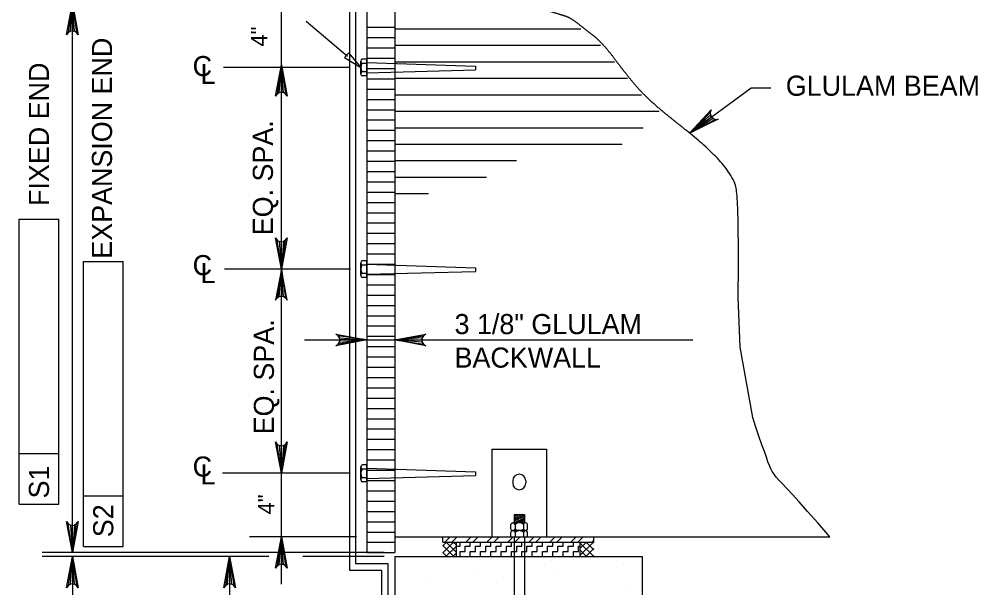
# Model space of a CAD drawing. Extents: x 638263 to 640391, y 293683 to 298655.
# Drawn here: x 639601.4 to 639744.5, y 298256.6 to 298341.5 of the extents above; entities that cross this region are included whole.
import ezdxf

# ---------------------------------------------------------------- set-up
doc = ezdxf.new("R2010")
doc.units = 0
for name, color, linetype in [('3', 7, 'Continuous'), ('5', 7, 'Continuous'), ('7', 7, 'Continuous'), ('8', 7, 'Continuous')]:
    doc.layers.add(name, color=color, linetype=linetype)

msp = doc.modelspace()

# ---------------------------------------------------------------- linework, layer by layer
at = {"layer": '3'}
for p, q in [((639640.53, 298334.32), (639640.53, 298350.05)), ((639609.36, 298261.88), (639609.36, 298343.84)), ((639650.39, 298335.96), (639644.25, 298341.19)), ((639650.61, 298334.32), (639631.91, 298334.32)), ((639640.53, 298307.17), (639640.53, 298334.69)), ((639701.43, 298324.52), (639710.64, 298331.27)), ((639710.64, 298331.27), (639713.59, 298331.27)), ((639601.41, 298311.65), (639607.31, 298311.65)), ((639601.41, 298276.69), (639601.41, 298311.65)), ((639607.31, 298269.13), (639607.31, 298311.65)), ((639611, 298305.34), (639616.91, 298305.34)), ((639611, 298270.38), (639611, 298305.34)), ((639616.91, 298262.82), (639616.91, 298305.34)), ((639650.83, 298304.21), (639632.04, 298304.21)), ((639640.53, 298273.74), (639640.53, 298304.21)), ((639643.97, 298293.63), (639701.95, 298293.63)), ((639601.41, 298269.13), (639601.41, 298276.69)), ((639601.41, 298276.69), (639607.31, 298276.69)), ((639650.75, 298273.74), (639631.73, 298273.74)), ((639640.53, 298257.18), (639640.53, 298273.74)), ((639611, 298262.82), (639611, 298270.38)), ((639611, 298270.38), (639616.91, 298270.38)), ((639601.41, 298269.13), (639607.31, 298269.13)), ((639651.76, 298264.23), (639635.76, 298264.23)), ((639611, 298262.82), (639616.91, 298262.82)), ((639639.07, 298261.88), (639604.93, 298261.88)), ((639632.12, 298261.3), (639628.31, 298261.3)), ((639632.81, 298261.3), (639632.81, 298241.79)), ((639651.76, 298261.88), (639643.2, 298261.88))]:
    msp.add_line(p, q, dxfattribs=at)
for points in [[(639609.36, 298343.84), (639610.23, 298339.18), (639609.98, 298339.54), (639609.67, 298339.72), (639609.36, 298339.77), (639609.05, 298339.72), (639608.73, 298339.54), (639608.49, 298339.18), (639609.36, 298343.84), (639608.73, 298339.54), (639609.05, 298339.72), (639609.36, 298343.84), (639609.36, 298339.77), (639609.67, 298339.72), (639609.36, 298343.84), (639609.98, 298339.54)], [(639640.53, 298334.69), (639641.4, 298330.03), (639641.15, 298330.38), (639640.84, 298330.57), (639640.53, 298330.62), (639640.22, 298330.57), (639639.9, 298330.38), (639639.66, 298330.03), (639640.53, 298334.69), (639639.9, 298330.38), (639640.22, 298330.57), (639640.53, 298334.69), (639640.53, 298330.62), (639640.84, 298330.57), (639640.53, 298334.69), (639641.15, 298330.38)], [(639701.43, 298324.52), (639704.68, 298327.98), (639704.53, 298327.57), (639704.57, 298327.21), (639704.71, 298326.92), (639704.94, 298326.7), (639705.27, 298326.56), (639705.71, 298326.57), (639701.43, 298324.52), (639705.27, 298326.56), (639704.94, 298326.7), (639701.43, 298324.52), (639704.71, 298326.92), (639704.57, 298327.21), (639701.43, 298324.52), (639704.53, 298327.57)], [(639640.53, 298304.21), (639639.66, 298308.87), (639639.9, 298308.52), (639640.22, 298308.33), (639640.53, 298308.28), (639640.84, 298308.33), (639641.15, 298308.52), (639641.4, 298308.87), (639640.53, 298304.21), (639641.15, 298308.52), (639640.84, 298308.33), (639640.53, 298304.21), (639640.53, 298308.28), (639640.22, 298308.33), (639640.53, 298304.21), (639639.9, 298308.52)], [(639640.53, 298304.21), (639639.66, 298299.55), (639639.9, 298299.91), (639640.22, 298300.1), (639640.53, 298300.15), (639640.84, 298300.1), (639641.15, 298299.91), (639641.4, 298299.55), (639640.53, 298304.21), (639641.15, 298299.91), (639640.84, 298300.1), (639640.53, 298304.21), (639640.53, 298300.15), (639640.22, 298300.1), (639640.53, 298304.21), (639639.9, 298299.91)], [(639653.3, 298293.63), (639648.64, 298292.76), (639649, 298293.01), (639649.18, 298293.32), (639649.24, 298293.63), (639649.18, 298293.95), (639649, 298294.26), (639648.64, 298294.51), (639653.3, 298293.63), (639649, 298294.26), (639649.18, 298293.95), (639653.3, 298293.63), (639649.24, 298293.63), (639649.18, 298293.32), (639653.3, 298293.63), (639649, 298293.01)], [(639657.44, 298293.63), (639662.1, 298294.51), (639661.74, 298294.26), (639661.55, 298293.95), (639661.5, 298293.63), (639661.55, 298293.32), (639661.74, 298293.01), (639662.1, 298292.76), (639657.44, 298293.63), (639661.74, 298293.01), (639661.55, 298293.32), (639657.44, 298293.63), (639661.5, 298293.63), (639661.55, 298293.95), (639657.44, 298293.63), (639661.74, 298294.26)], [(639640.53, 298273.74), (639639.66, 298278.4), (639639.9, 298278.04), (639640.22, 298277.86), (639640.53, 298277.8), (639640.84, 298277.86), (639641.15, 298278.04), (639641.4, 298278.4), (639640.53, 298273.74), (639641.15, 298278.04), (639640.84, 298277.86), (639640.53, 298273.74), (639640.53, 298277.8), (639640.22, 298277.86), (639640.53, 298273.74), (639639.9, 298278.04)], [(639609.36, 298261.88), (639608.49, 298266.54), (639608.73, 298266.18), (639609.05, 298266), (639609.36, 298265.95), (639609.67, 298266), (639609.98, 298266.18), (639610.23, 298266.54), (639609.36, 298261.88), (639609.98, 298266.18), (639609.67, 298266), (639609.36, 298261.88), (639609.36, 298265.95), (639609.05, 298266), (639609.36, 298261.88), (639608.73, 298266.18)], [(639640.53, 298264.23), (639641.4, 298259.57), (639641.15, 298259.92), (639640.84, 298260.11), (639640.53, 298260.16), (639640.22, 298260.11), (639639.9, 298259.92), (639639.66, 298259.57), (639640.53, 298264.23), (639639.9, 298259.92), (639640.22, 298260.11), (639640.53, 298264.23), (639640.53, 298260.16), (639640.84, 298260.11), (639640.53, 298264.23), (639641.15, 298259.92)], [(639609.36, 298261.3), (639610.23, 298256.63), (639609.98, 298256.99), (639609.67, 298257.18), (639609.36, 298257.23), (639609.05, 298257.18), (639608.73, 298256.99), (639608.49, 298256.63), (639609.36, 298261.3), (639608.73, 298256.99), (639609.05, 298257.18), (639609.36, 298261.3), (639609.36, 298257.23), (639609.67, 298257.18), (639609.36, 298261.3), (639609.98, 298256.99)], [(639632.81, 298261.3), (639633.69, 298256.63), (639633.44, 298256.99), (639633.13, 298257.18), (639632.81, 298257.23), (639632.5, 298257.18), (639632.19, 298256.99), (639631.94, 298256.63), (639632.81, 298261.3), (639632.19, 298256.99), (639632.5, 298257.18), (639632.81, 298261.3), (639632.81, 298257.23), (639633.13, 298257.18), (639632.81, 298261.3), (639633.44, 298256.99)]]:
    msp.add_lwpolyline(points, dxfattribs=at)
for points in [[(639650.58, 298336.52), (639649.94, 298335.78), (639652.5, 298334.24)], [(639704.11, 298325.87), (639703.53, 298326.67), (639701.44, 298324.52)]]:
    msp.add_lwpolyline(points, close=True, dxfattribs=at)
at = {"layer": '5'}
for p, q in [((639653.3, 298359.87), (639653.3, 298261.88)), ((639650.68, 298357.65), (639650.68, 298259.26)), ((639651.61, 298356.69), (639651.61, 298260.25)), ((639657.44, 298343.84), (639657.44, 298261.88)), ((639652.36, 298335.26), (639652.36, 298333.36)), ((639653.3, 298335.07), (639669.49, 298334.52)), ((639653.3, 298333.53), (639669.49, 298333.97)), ((639669.49, 298334.52), (639669.49, 298333.97)), ((639652.36, 298305.16), (639652.36, 298303.27)), ((639653.3, 298304.97), (639669.49, 298304.42)), ((639653.3, 298303.43), (639669.49, 298303.87)), ((639669.49, 298304.42), (639669.49, 298303.87)), ((639671.94, 298277.35), (639680.1, 298277.35)), ((639671.94, 298277.35), (639671.94, 298264.23)), ((639680.1, 298277.35), (639680.1, 298264.23)), ((639652.36, 298274.68), (639652.36, 298272.78)), ((639653.3, 298274.49), (639669.49, 298273.94)), ((639669.49, 298273.94), (639669.49, 298273.39)), ((639653.3, 298272.95), (639669.49, 298273.39)), ((639675.05, 298272.62), (639675.05, 298272.23)), ((639677, 298272.62), (639677, 298272.23)), ((639675.25, 298267.55), (639675.25, 298266.32)), ((639675.25, 298267.55), (639676.79, 298267.55)), ((639676.02, 298267.55), (639675.25, 298267.2)), ((639676.49, 298267.55), (639675.25, 298266.98)), ((639675.55, 298267.55), (639675.25, 298267.41)), ((639676.79, 298267.48), (639675.25, 298266.77)), ((639676.79, 298267.26), (639675.25, 298266.56)), ((639676.79, 298267.05), (639675.25, 298266.34)), ((639676.79, 298266.83), (639675.66, 298266.32)), ((639676.79, 298266.62), (639676.13, 298266.32)), ((639676.79, 298267.55), (639676.79, 298266.32)), ((639674.77, 298265.38), (639674.77, 298266.1)), ((639676.98, 298266.32), (639675.09, 298266.32)), ((639676.98, 298265.16), (639675.09, 298265.16)), ((639675.42, 298266.1), (639675.42, 298265.38)), ((639676.79, 298266.41), (639676.6, 298266.32)), ((639676.67, 298266.1), (639676.67, 298265.38)), ((639677.27, 298265.38), (639677.27, 298266.1)), ((639657.44, 298264.23), (639722.37, 298264.23)), ((639664.61, 298264.23), (639687.16, 298264.23)), ((639664.61, 298263.46), (639664.61, 298264.23)), ((639664.94, 298263.46), (639665.7, 298264.23)), ((639665.98, 298263.46), (639666.75, 298264.23)), ((639668.07, 298263.46), (639668.84, 298264.23)), ((639669.11, 298263.46), (639669.88, 298264.23)), ((639671.2, 298263.46), (639671.97, 298264.23)), ((639672.24, 298263.46), (639673.01, 298264.23)), ((639674.33, 298263.46), (639675.1, 298264.23)), ((639674.77, 298264.23), (639674.77, 298264.94)), ((639674.77, 298264.23), (639677.27, 298264.23)), ((639675.25, 298264.23), (639675.25, 298243.85)), ((639675.38, 298263.46), (639676.14, 298264.23)), ((639675.42, 298264.94), (639675.42, 298264.23)), ((639676.67, 298264.94), (639676.67, 298264.23)), ((639676.79, 298264.23), (639676.79, 298243.85)), ((639677.27, 298264.23), (639677.27, 298264.94)), ((639677.46, 298263.46), (639678.23, 298264.23)), ((639678.51, 298263.46), (639679.28, 298264.23)), ((639680.59, 298263.46), (639681.36, 298264.23)), ((639681.64, 298263.46), (639682.41, 298264.23)), ((639683.73, 298263.46), (639684.5, 298264.23)), ((639684.77, 298263.46), (639685.54, 298264.23)), ((639686.86, 298263.46), (639687.16, 298263.76)), ((639687.16, 298263.46), (639687.16, 298264.23)), ((639664.61, 298263.46), (639687.16, 298263.46)), ((639664.61, 298261.87), (639666.2, 298263.46)), ((639664.61, 298262.91), (639665.16, 298263.46)), ((639666.25, 298261.3), (639664.61, 298262.93)), ((639665.08, 298261.3), (639666.66, 298262.87)), ((639666.66, 298261.92), (639665.13, 298263.46)), ((639666.66, 298262.97), (639666.18, 298263.46)), ((639666.66, 298261.3), (639666.66, 298263.46)), ((639666.66, 298262.83), (639667.19, 298262.83)), ((639667.19, 298262.83), (639667.19, 298263.46)), ((639667.95, 298262.83), (639668.72, 298262.83)), ((639667.95, 298262.06), (639667.95, 298262.83)), ((639668.72, 298262.83), (639668.72, 298263.46)), ((639669.49, 298262.83), (639670.26, 298262.83)), ((639669.49, 298262.06), (639669.49, 298262.83)), ((639670.26, 298262.83), (639670.26, 298263.46)), ((639671.03, 298262.83), (639671.8, 298262.83)), ((639671.03, 298262.06), (639671.03, 298262.83)), ((639671.8, 298262.83), (639671.8, 298263.46)), ((639672.57, 298262.83), (639673.34, 298262.83)), ((639672.57, 298262.06), (639672.57, 298262.83)), ((639673.34, 298262.83), (639673.34, 298263.46)), ((639674.1, 298262.83), (639674.87, 298262.83)), ((639674.1, 298262.06), (639674.1, 298262.83)), ((639674.87, 298262.83), (639674.87, 298263.46)), ((639675.64, 298262.83), (639676.41, 298262.83)), ((639675.64, 298262.06), (639675.64, 298262.83)), ((639676.41, 298262.83), (639676.41, 298263.46)), ((639677.18, 298262.83), (639677.95, 298262.83)), ((639677.18, 298262.06), (639677.18, 298262.83)), ((639677.95, 298262.83), (639677.95, 298263.46)), ((639678.72, 298262.83), (639679.49, 298262.83)), ((639678.72, 298262.06), (639678.72, 298262.83)), ((639679.49, 298262.83), (639679.49, 298263.46)), ((639680.26, 298262.83), (639681.03, 298262.83)), ((639680.26, 298262.06), (639680.26, 298262.83)), ((639681.03, 298262.83), (639681.03, 298263.46)), ((639681.79, 298262.83), (639682.56, 298262.83)), ((639681.79, 298262.06), (639681.79, 298262.83)), ((639682.56, 298262.83), (639682.56, 298263.46)), ((639683.33, 298262.83), (639684.1, 298262.83)), ((639683.33, 298262.06), (639683.33, 298262.83)), ((639684.1, 298262.83), (639684.1, 298263.46)), ((639684.87, 298262.83), (639685.11, 298262.83)), ((639684.87, 298262.06), (639684.87, 298262.83)), ((639685.12, 298262.54), (639686.04, 298263.46)), ((639685.12, 298261.49), (639687.08, 298263.46)), ((639685.12, 298261.3), (639685.12, 298263.46)), ((639687.13, 298261.3), (639685.12, 298263.31)), ((639686.08, 298261.3), (639685.12, 298262.26)), ((639685.96, 298261.3), (639687.16, 298262.5)), ((639687.16, 298262.3), (639686.01, 298263.46)), ((639687.16, 298263.35), (639687.05, 298263.46)), ((639657.44, 298261.3), (639694.35, 298261.3)), ((639657.44, 298261.3), (639657.44, 298239.95)), ((639665.2, 298261.3), (639664.61, 298261.88)), ((639666.13, 298261.3), (639666.66, 298261.83)), ((639667.19, 298262.06), (639667.95, 298262.06)), ((639667.19, 298261.3), (639667.19, 298262.06)), ((639668.72, 298262.06), (639669.49, 298262.06)), ((639668.72, 298261.3), (639668.72, 298262.06)), ((639670.26, 298262.06), (639671.03, 298262.06)), ((639670.26, 298261.3), (639670.26, 298262.06)), ((639671.8, 298262.06), (639672.57, 298262.06)), ((639671.8, 298261.3), (639671.8, 298262.06)), ((639673.34, 298262.06), (639674.1, 298262.06)), ((639673.34, 298261.3), (639673.34, 298262.06)), ((639674.87, 298262.06), (639675.64, 298262.06)), ((639674.87, 298261.3), (639674.87, 298262.06)), ((639676.41, 298262.06), (639677.18, 298262.06)), ((639676.41, 298261.3), (639676.41, 298262.06)), ((639677.95, 298262.06), (639678.72, 298262.06)), ((639677.95, 298261.3), (639677.95, 298262.06)), ((639679.49, 298262.06), (639680.26, 298262.06)), ((639679.49, 298261.3), (639679.49, 298262.06)), ((639681.03, 298262.06), (639681.79, 298262.06)), ((639681.03, 298261.3), (639681.03, 298262.06)), ((639682.56, 298262.06), (639683.33, 298262.06)), ((639682.56, 298261.3), (639682.56, 298262.06)), ((639684.1, 298262.06), (639684.87, 298262.06)), ((639684.1, 298261.3), (639684.1, 298262.06)), ((639685.45, 298261.29), (639685.45, 298261.29)), ((639687.01, 298261.3), (639687.16, 298261.45)), ((639694.35, 298261.3), (639694.35, 298239.95)), ((639651.61, 298260.25), (639656.4, 298260.25)), ((639656.4, 298260.25), (639656.4, 298241.79)), ((639680.83, 298260.68), (639680.83, 298260.68)), ((639691.51, 298260.05), (639691.51, 298260.05)), ((639650.68, 298259.26), (639655.48, 298259.26)), ((639655.48, 298259.26), (639655.48, 298241.79)), ((639662.18, 298258.23), (639662.18, 298258.23)), ((639669.17, 298259.15), (639669.17, 298259.15)), ((639681.93, 298258.66), (639681.93, 298258.66)), ((639657.56, 298257.62), (639657.56, 298257.62)), ((639672.6, 298257.48), (639672.6, 298257.48)), ((639692.46, 298256.68), (639692.46, 298256.68))]:
    msp.add_line(p, q, dxfattribs=at)
msp.add_lwpolyline([(639677.47, 298343.84), (639677.06, 298343.84), (639657.44, 298343.84), (639657.44, 298279.74)], dxfattribs=at)
for centre, radius, start, end in [((639652.68, 298335.25), 0.316, 107.4518, 252.5482), ((639653.36, 298334.32), 0.994, 141.05, 218.95), ((639652.71, 298333.37), 0.347, 111.2869, 178.1729), ((639652.71, 298333.37), 0.347, 178.1729, 248.7131), ((639652.68, 298305.15), 0.316, 107.4518, 252.5482), ((639653.36, 298304.22), 0.994, 141.05, 218.95), ((639652.71, 298303.28), 0.347, 111.2869, 178.1729), ((639652.71, 298303.28), 0.347, 178.1729, 248.7131), ((639652.68, 298274.67), 0.316, 107.4518, 252.5482), ((639653.36, 298273.74), 0.994, 141.05, 218.95), ((639652.71, 298272.79), 0.347, 111.2869, 178.1729), ((639652.71, 298272.79), 0.347, 178.1729, 248.7131), ((639676.02, 298272.62), 0.976, 0, 180), ((639676.02, 298272.23), 0.976, 180, 0), ((639675.1, 298265.97), 0.347, 88.1729, 158.7131), ((639675.1, 298265.51), 0.347, 201.2869, 271.8271), ((639675.1, 298264.82), 0.347, 88.1729, 158.7131), ((639675.1, 298265.97), 0.347, 21.2869, 88.1729), ((639675.1, 298265.51), 0.347, 271.8271, 338.7131), ((639675.1, 298264.82), 0.347, 21.2869, 88.1729), ((639676.04, 298265.32), 0.994, 51.05, 128.95), ((639676.04, 298266.16), 0.994, 231.05, 308.95), ((639676.04, 298264.17), 0.994, 51.05, 128.95), ((639676.97, 298266), 0.316, 17.4518, 162.5482), ((639676.97, 298265.48), 0.316, 197.4518, 342.5482), ((639676.97, 298264.85), 0.316, 17.4518, 162.5482)]:
    msp.add_arc(centre, radius, start, end, dxfattribs=at)
at = {"layer": '7'}
for p, q in [((639653.3, 298340.32), (639657.44, 298340.32)), ((639657.44, 298340.09), (639685.19, 298340.09)), ((639653.3, 298338.78), (639657.44, 298338.78)), ((639653.3, 298337.24), (639657.44, 298337.24)), ((639657.45, 298337.63), (639688.13, 298337.63)), ((639653.3, 298335.55), (639652.59, 298335.55)), ((639653.3, 298335.7), (639657.44, 298335.7)), ((639653.3, 298333.05), (639653.3, 298335.55)), ((639657.45, 298335.17), (639690.24, 298335.17)), ((639652.59, 298334.95), (639653.3, 298334.95)), ((639653.3, 298334.16), (639657.44, 298334.16)), ((639652.59, 298333.7), (639653.3, 298333.7)), ((639653.3, 298333.05), (639652.59, 298333.05)), ((639653.3, 298332.63), (639657.44, 298332.63)), ((639657.46, 298332.71), (639692.16, 298332.71)), ((639653.3, 298331.09), (639657.44, 298331.09)), ((639653.3, 298329.55), (639657.44, 298329.55)), ((639657.46, 298330.24), (639694.26, 298330.24)), ((639653.3, 298328.01), (639657.44, 298328.01)), ((639657.46, 298327.78), (639696.88, 298327.78)), ((639653.3, 298326.47), (639657.44, 298326.47)), ((639657.47, 298325.32), (639694.54, 298325.32)), ((639653.3, 298324.94), (639657.44, 298324.94)), ((639653.3, 298323.4), (639657.44, 298323.4)), ((639657.48, 298322.86), (639691.39, 298322.86)), ((639653.3, 298321.86), (639657.44, 298321.86)), ((639653.3, 298320.32), (639657.44, 298320.32)), ((639657.48, 298320.4), (639675.61, 298320.4)), ((639653.3, 298318.78), (639657.44, 298318.78)), ((639653.3, 298317.25), (639657.44, 298317.25)), ((639657.48, 298317.94), (639671.13, 298317.94)), ((639653.3, 298315.71), (639657.44, 298315.71)), ((639657.49, 298315.48), (639662.49, 298315.48)), ((639653.3, 298314.17), (639657.44, 298314.17)), ((639653.3, 298312.63), (639657.44, 298312.63)), ((639653.3, 298311.1), (639657.44, 298311.1)), ((639653.3, 298309.56), (639657.44, 298309.56)), ((639653.3, 298308.02), (639657.44, 298308.02)), ((639653.3, 298305.45), (639652.59, 298305.45)), ((639653.3, 298306.48), (639657.44, 298306.48)), ((639653.3, 298302.95), (639653.3, 298305.45)), ((639652.59, 298304.85), (639653.3, 298304.85)), ((639653.3, 298304.94), (639657.44, 298304.94)), ((639652.59, 298303.6), (639653.3, 298303.6)), ((639653.3, 298302.95), (639652.59, 298302.95)), ((639653.3, 298303.41), (639657.44, 298303.41)), ((639653.3, 298301.87), (639657.44, 298301.87)), ((639653.3, 298300.33), (639657.44, 298300.33)), ((639653.3, 298298.79), (639657.44, 298298.79)), ((639653.3, 298297.25), (639657.44, 298297.25)), ((639653.3, 298295.72), (639657.44, 298295.72)), ((639653.3, 298294.18), (639657.44, 298294.18)), ((639653.3, 298292.64), (639657.44, 298292.64)), ((639653.3, 298291.1), (639657.44, 298291.1)), ((639653.3, 298289.56), (639657.44, 298289.56)), ((639653.3, 298288.03), (639657.44, 298288.03)), ((639653.3, 298286.49), (639657.44, 298286.49)), ((639653.3, 298284.95), (639657.44, 298284.95)), ((639653.3, 298283.41), (639657.44, 298283.41)), ((639653.3, 298281.87), (639657.44, 298281.87)), ((639653.3, 298280.34), (639657.44, 298280.34)), ((639653.3, 298278.8), (639657.44, 298278.8)), ((639653.3, 298277.26), (639657.44, 298277.26)), ((639653.3, 298275.72), (639657.44, 298275.72)), ((639653.3, 298274.97), (639652.59, 298274.97)), ((639652.59, 298274.37), (639653.3, 298274.37)), ((639653.3, 298272.47), (639653.3, 298274.97)), ((639653.3, 298274.19), (639657.44, 298274.19)), ((639652.59, 298273.12), (639653.3, 298273.12)), ((639653.3, 298272.47), (639652.59, 298272.47)), ((639653.3, 298272.65), (639657.44, 298272.65)), ((639653.3, 298271.11), (639657.44, 298271.11)), ((639653.3, 298269.57), (639657.44, 298269.57)), ((639653.3, 298268.03), (639657.44, 298268.03)), ((639653.3, 298266.5), (639657.44, 298266.5)), ((639653.3, 298264.96), (639657.44, 298264.96)), ((639653.3, 298263.42), (639657.44, 298263.42)), ((639653.3, 298261.88), (639657.44, 298261.88))]:
    msp.add_line(p, q, dxfattribs=at)
for points in [[(639710.87, 298282.04), (639709.01, 298292.53), (639708.71, 298300)], [(639722.37, 298264.23), (639720.57, 298266.32), (639719.06, 298268.04), (639717.81, 298269.44), (639716.78, 298270.55), (639715.95, 298271.44), (639715.29, 298272.13), (639714.77, 298272.69), (639714.36, 298273.16), (639714.04, 298273.57), (639713.78, 298273.97), (639713.56, 298274.39), (639713.35, 298274.87), (639713.14, 298275.43), (639712.9, 298276.12), (639712.61, 298276.96), (639712.24, 298277.99), (639711.78, 298279.25), (639711.27, 298280.75), (639710.87, 298282.04)]]:
    msp.add_lwpolyline(points, dxfattribs=at)
msp.add_open_spline([(639708.68, 298300), (639708.77, 298304.63), (639708.63, 298316.07), (639707.79, 298317.95), (639706.53, 298319.75), (639704.94, 298321.47), (639703.12, 298323.13), (639701.16, 298324.75), (639699.18, 298326.33), (639697.25, 298327.88), (639695.49, 298329.43), (639693.97, 298330.96), (639692.66, 298332.47), (639691.51, 298333.94), (639690.46, 298335.32), (639689.48, 298336.61), (639688.5, 298337.77), (639687.47, 298338.77), (639686.35, 298339.61), (639683.87, 298341.6), (639682.53, 298342.09), (639681.19, 298342.49), (639679.89, 298342.85), (639678.72, 298343.21), (639677.74, 298343.63), (639677.42, 298343.88)], degree=2, dxfattribs=at)
at = {"layer": '8'}
for p, q in [((639609.36, 298264.88), (639609.36, 298267.88)), ((639655.87, 298261.88), (639604.86, 298261.88)), ((639638.67, 298261.3), (639604.86, 298261.3)), ((639609.36, 298261.3), (639609.36, 298246.67)), ((639655.87, 298261.3), (639643.73, 298261.3))]:
    msp.add_line(p, q, dxfattribs=at)

# ---------------------------------------------------------------- texts
at = {"layer": '3'}
for s, height, rotation, p in [('4"', 2.444, 90, (639638.43, 298337.44)), ('EXPANSION END', 3, 90, (639615.26, 298305.76)), ('FIXED END', 3, 90, (639605.85, 298313.64)), ('EQ. SPA.', 3, 90, (639639.27, 298309.26)), ('EQ. SPA.', 3, 90, (639639.42, 298279.54)), ('S1', 3, 89.9382, (639605.86, 298269.97)), ('4"', 2.444, 90, (639639.48, 298267.59)), ('S2', 3, 89.9382, (639615.45, 298264.18))]:
    msp.add_text(s, height=height, rotation=rotation, dxfattribs=at).set_placement(p)
for s, p in [('C', (639627.29, 298333.02)), ('L', (639628.46, 298331.84)), ('GLULAM BEAM', (639715.8, 298330.09)), ('C', (639627.29, 298303.3)), ('L', (639628.46, 298302.12)), ('3 1/8" GLULAM', (639666.37, 298294.5)), ('BACKWALL', (639666.37, 298289.5)), ('C', (639627.29, 298273.23)), ('L', (639628.46, 298272.06))]:
    msp.add_text(s, height=3, dxfattribs=at).set_placement(p)

doc.saveas('drawing.dxf')
